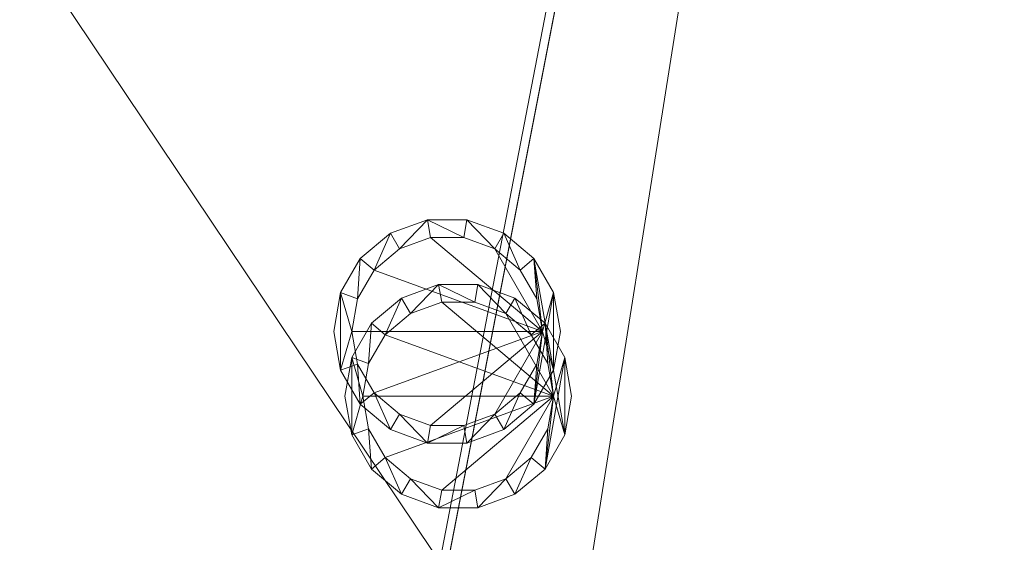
# Model space of a CAD drawing. Header units: millimetres. Extents: x 5566 to 34320, y 298 to 15638.
# Tile 316 of 656: x 13663 to 14489, y 11381 to 11819. Entities that reach past the tile are written whole.
import ezdxf

# ---------------------------------------------------------------- set-up
doc = ezdxf.new("R2010")
doc.units = ezdxf.units.MM
doc.header["$MEASUREMENT"] = 0
for name, color, linetype in [('New_A - Lighting.3D', 7, 'Continuous'), ('New_A - Slabs.3D', 7, 'Continuous'), ('New_A - Soffits.3D', 7, 'Continuous')]:
    doc.layers.add(name, color=color, linetype=linetype)
doc.layers.add('New_A - Lighting.3D_Pen_No__77', color=7, linetype='Continuous', lineweight=25, true_color=0xffcc66)

# ---------------------------------------------------------------- blocks, each defined once
blk = doc.blocks.new('Slab_F88997A8-3703-4895-AA88-2743A1B7FDF9', base_point=(5758.12, 9954.45))
at = {"layer": 'New_A - Soffits.3D', "lineweight": 0}
mesh = blk.add_polyface(dxfattribs=at)
corners = [(7224.97, 9954.45, 3250.4), (5758.12, 9954.45, 3250.4), (5758.12, 9954.45, 2565.4), (7224.97, 9954.45, 2565.4), (10330.12, 15440.85, 3250.4), (5758.12, 15440.85, 3250.4), (7224.97, 3642.55, 3250.4), (8901.37, 3642.55, 3250.4), (8901.37, 3096.45, 3250.4), (12419.27, 3096.45, 3250.4), (12419.27, 492.95, 3250.4), (25538.37, 492.95, 3250.4), (25538.37, 3687, 3250.4), (22960.27, 3687, 3250.4), (22960.27, 8786.05, 3250.4), (18324.77, 8786.05, 3250.4), (18324.77, 10272.76, 3250.4), (18350.17, 10272.76, 3250.4), (18350.17, 11935.65, 3250.4), (18273.97, 11935.65, 3250.4), (18273.97, 14755.05, 3250.4), (14679.87, 14755.05, 3250.4), (14679.87, 14805.85, 3250.4), (10330.12, 14805.85, 3250.4), (18467.22, 708.85, 3250.4), (16357.34, 708.85, 3250.4), (16357.34, 4043.19, 3250.4), (17346.29, 4043.19, 3250.4), (17346.29, 3566.35, 3250.4), (18467.15, 3566.35, 3250.4), (5758.12, 15440.85, 2565.4), (7224.97, 3642.55, 2565.4), (10330.12, 15440.85, 2565.4), (10330.12, 14805.85, 2565.4), (14679.87, 14805.85, 2565.4), (14679.87, 14755.05, 2565.4), (18273.97, 14755.05, 2565.4), (18273.97, 11935.65, 2565.4), (18350.17, 11935.65, 2565.4), (18350.17, 10272.76, 2565.4), (18324.77, 10272.76, 2565.4), (18324.77, 8786.05, 2565.4), (22960.27, 8786.05, 2565.4), (22960.27, 3687, 2565.4), (25538.37, 3687, 2565.4), (25538.37, 492.95, 2565.4), (12419.27, 492.95, 2565.4), (12419.27, 3096.45, 2565.4), (8901.37, 3096.45, 2565.4), (8901.37, 3642.55, 2565.4), (17346.29, 3566.35, 2565.4), (17346.29, 4043.19, 2565.4), (16357.34, 4043.19, 2565.4), (16357.34, 708.85, 2565.4), (18467.22, 708.85, 2565.4), (18467.15, 3566.35, 2565.4)]
mesh.append_faces([[corners[k] for k in face] for face in [(0, 1, 2, 3), (1, 5, 30, 2), (6, 0, 3, 31), (5, 4, 32, 30), (7, 6, 31, 49), (8, 7, 49, 48), (9, 8, 48, 47), (10, 9, 47, 46), (11, 10, 46, 45), (12, 11, 45, 44), (13, 12, 44, 43), (14, 13, 43, 42), (15, 14, 42, 41), (16, 15, 41, 40), (17, 16, 40, 39), (18, 17, 39, 38), (19, 18, 38, 37), (20, 19, 37, 36), (21, 20, 36, 35), (22, 21, 35, 34), (23, 22, 34, 33), (4, 23, 33, 32), (25, 24, 54, 53), (26, 25, 53, 52), (27, 26, 52, 51), (28, 27, 51, 50), (29, 28, 50, 55), (24, 29, 55, 54)]], dxfattribs={"color": 254})
mesh.append_faces([[corners[k] for k in face] for face in [(18, 16, 17), (45, 43, 44)]], dxfattribs={"vtx0": -1, "color": 254})
mesh.append_faces([[corners[k] for k in face] for face in [(11, 24, 10), (38, 40, 37)]], dxfattribs={"vtx0": -1, "vtx1": -1, "color": 254})
mesh.append_faces([[corners[k] for k in face] for face in [(4, 0, 7), (25, 21, 10), (15, 19, 28), (11, 13, 24), (49, 3, 32), (46, 35, 53), (50, 37, 41), (45, 54, 43)]], dxfattribs={"vtx0": -1, "vtx1": -1, "vtx2": -1, "color": 254})
mesh.append_faces([[corners[k] for k in face] for face in [(23, 7, 8), (23, 8, 9), (21, 9, 10), (21, 26, 27), (19, 27, 28), (15, 28, 29), (13, 29, 24), (3, 30, 32), (49, 32, 33), (47, 33, 34), (47, 34, 35), (51, 35, 36), (51, 36, 37), (46, 53, 54), (55, 41, 42), (54, 42, 43)]], dxfattribs={"vtx0": -1, "vtx2": -1, "color": 254})
mesh.append_faces([[corners[k] for k in face] for face in [(12, 13, 11), (39, 40, 38)]], dxfattribs={"vtx1": -1, "color": 254})
mesh.append_faces([[corners[k] for k in face] for face in [(4, 5, 0), (23, 4, 7), (22, 23, 9), (21, 22, 9), (25, 26, 21), (20, 21, 27), (19, 20, 27), (15, 16, 19), (18, 19, 16), (24, 25, 10), (14, 15, 29), (13, 14, 29), (48, 49, 33), (47, 48, 33), (46, 47, 35), (52, 53, 35), (51, 52, 35), (50, 51, 37), (40, 41, 37), (55, 50, 41), (54, 55, 42), (45, 46, 54)]], dxfattribs={"vtx1": -1, "vtx2": -1, "color": 254})
mesh.append_faces([[corners[k] for k in face] for face in [(5, 1, 0), (0, 6, 7), (3, 2, 30), (49, 31, 3)]], dxfattribs={"vtx2": -1, "color": 254})
blk = doc.blocks.new('Slab_37BCEA3F-6036-4764-93A5-9224337F71E8', base_point=(5916.43, 15048.04))
at = {"layer": 'New_A - Slabs.3D', "lineweight": 0}
mesh = blk.add_polyface(dxfattribs=at)
corners = [(5916.43, 10157.64), (5916.43, 15048.04), (5916.43, 15048.04, -150), (5916.43, 10157.64, -150), (9975.59, 14387.85), (9976.56, 15048.04), (7377.02, 10157.64), (7376.95, 3737.93), (8902.44, 3737.92), (8902.44, 3096.45), (12502.66, 3096.45), (12502.66, 677.85), (16357.34, 677.1), (16357.32, 492.94), (18467.23, 492.94), (18467.23, 683.44), (22812.25, 682.84), (22812.25, 8523.08), (17906.72, 8523.08), (17906.72, 9408.34), (12153.62, 9408.34), (12151.65, 10818), (14831.44, 10818.04), (14831.44, 14387.85), (9976.56, 15048.04, -150), (7377.02, 10157.64, -150), (9975.59, 14387.85, -150), (14831.44, 14387.85, -150), (14831.44, 10818.04, -150), (12151.65, 10818, -150), (12153.62, 9408.34, -150), (17906.72, 9408.34, -150), (17906.72, 8523.08, -150), (22812.25, 8523.08, -150), (22812.25, 682.84, -150), (18467.23, 683.44, -150), (18467.23, 492.94, -150), (16357.32, 492.94, -150), (16357.34, 677.1, -150), (12502.66, 677.85, -150), (12502.66, 3096.45, -150), (8902.44, 3096.45, -150), (8902.44, 3737.92, -150), (7376.95, 3737.93, -150)]
mesh.append_faces([[corners[k] for k in face] for face in [(0, 1, 2, 3), (1, 5, 24, 2), (6, 0, 3, 25), (5, 4, 26, 24), (7, 6, 25, 43), (8, 7, 43, 42), (9, 8, 42, 41), (10, 9, 41, 40), (11, 10, 40, 39), (12, 11, 39, 38), (13, 12, 38, 37), (14, 13, 37, 36), (15, 14, 36, 35), (16, 15, 35, 34), (17, 16, 34, 33), (18, 17, 33, 32), (19, 18, 32, 31), (20, 19, 31, 30), (21, 20, 30, 29), (22, 21, 29, 28), (23, 22, 28, 27), (4, 23, 27, 26)]], dxfattribs={"color": 254})
mesh.append_faces([[corners[k] for k in face] for face in [(23, 21, 22), (17, 15, 16)]], dxfattribs={"vtx0": -1, "color": 254})
mesh.append_faces([[corners[k] for k in face] for face in [(27, 29, 26), (33, 35, 32)]], dxfattribs={"vtx0": -1, "vtx1": -1, "color": 254})
mesh.append_faces([[corners[k] for k in face] for face in [(6, 8, 4), (1, 6, 4), (21, 4, 9), (20, 10, 12), (26, 42, 25), (26, 25, 2), (41, 26, 29), (38, 40, 30)]], dxfattribs={"vtx0": -1, "vtx1": -1, "vtx2": -1, "color": 254})
mesh.append_faces([[corners[k] for k in face] for face in [(4, 8, 9), (20, 9, 10), (18, 12, 13), (18, 13, 14), (18, 14, 15), (41, 29, 30), (38, 30, 31), (38, 31, 32)]], dxfattribs={"vtx0": -1, "vtx2": -1, "color": 254})
mesh.append_faces([[corners[k] for k in face] for face in [(5, 1, 4), (24, 26, 2), (28, 29, 27), (34, 35, 33)]], dxfattribs={"vtx1": -1, "color": 254})
mesh.append_faces([[corners[k] for k in face] for face in [(20, 21, 9), (23, 4, 21), (19, 20, 12), (18, 19, 12), (17, 18, 15), (41, 42, 26), (40, 41, 30), (37, 38, 32), (36, 37, 32), (35, 36, 32)]], dxfattribs={"vtx1": -1, "vtx2": -1, "color": 254})
mesh.append_faces([[corners[k] for k in face] for face in [(1, 0, 6), (6, 7, 8), (10, 11, 12), (25, 3, 2), (42, 43, 25), (38, 39, 40)]], dxfattribs={"vtx2": -1, "color": 254})
blk = doc.blocks.new('Slab_978C4DDF-C96B-4352-B926-5C765BA81CAE', base_point=(10331.19, 12773.81))
at = {"layer": 'New_A - Soffits.3D', "lineweight": 0}
mesh = blk.add_polyface(dxfattribs=at)
corners = [(10331.19, 11705.1, 6440), (10331.19, 11705.1, 6290), (11956.79, 11705.1, 6290), (11956.79, 11705.1, 6440), (10331.19, 14805.84, 6440), (10331.19, 14805.84, 6290), (14680.94, 14805.84, 6290), (14680.94, 10373.53, 6290), (13537.94, 10373.53, 6290), (13537.94, 12076.1, 6290), (12356.84, 12076.1, 6290), (11972.73, 11692.01, 6290), (11972.73, 11692.01, 6440), (12356.84, 12076.1, 6440), (13537.94, 12076.1, 6440), (13537.94, 10373.53, 6440), (14680.94, 10373.53, 6440), (14680.94, 14805.84, 6440)]
mesh.append_faces([[corners[k] for k in face] for face in [(0, 1, 2, 3), (4, 5, 1, 0), (3, 2, 11, 12), (17, 6, 5, 4), (16, 7, 6, 17), (15, 8, 7, 16), (14, 9, 8, 15), (13, 10, 9, 14), (12, 11, 10, 13)]], dxfattribs={"color": 254})
mesh.append_faces([[corners[k] for k in face] for face in [(16, 14, 15)]], dxfattribs={"vtx0": -1, "color": 254})
mesh.append_faces([[corners[k] for k in face] for face in [(7, 9, 6), (6, 9, 5), (17, 14, 16)]], dxfattribs={"vtx0": -1, "vtx1": -1, "color": 254})
mesh.append_faces([[corners[k] for k in face] for face in [(4, 3, 12), (4, 12, 13), (4, 13, 14)]], dxfattribs={"vtx0": -1, "vtx2": -1, "color": 254})
mesh.append_faces([[corners[k] for k in face] for face in [(11, 2, 5), (10, 11, 5), (9, 10, 5), (17, 4, 14)]], dxfattribs={"vtx1": -1, "vtx2": -1, "color": 254})
mesh.append_faces([[corners[k] for k in face] for face in [(2, 1, 5), (7, 8, 9), (4, 0, 3)]], dxfattribs={"vtx2": -1, "color": 254})
blk = doc.blocks.new('Lamp_CF5C03AD-5254-4602-8D56-484FD5718715')
at = {"layer": 'New_A - Lighting.3D', "lineweight": 0}
mesh = blk.add_polyface(dxfattribs=at)
corners = [(14116.77, 11557.85, 2550.4), (14111.04, 11590.34, 2550.4), (14111.04, 11590.34, 2565.4), (14116.77, 11557.85, 2565.4), (14094.55, 11618.91, 2550.4), (14094.55, 11618.91, 2565.4), (14069.27, 11640.12, 2550.4), (14069.27, 11640.12, 2565.4), (14038.27, 11651.41, 2550.4), (14038.27, 11651.41, 2565.4), (14005.28, 11651.41, 2550.4), (14005.28, 11651.41, 2565.4), (13974.27, 11640.12, 2550.4), (13974.27, 11640.12, 2565.4), (13949, 11618.91, 2550.4), (13949, 11618.91, 2565.4), (13932.5, 11590.34, 2550.4), (13932.5, 11590.34, 2565.4), (13926.77, 11557.85, 2550.4), (13926.77, 11557.85, 2565.4), (13932.5, 11525.36, 2550.4), (13932.5, 11525.36, 2565.4), (13949, 11496.78, 2550.4), (13949, 11496.78, 2565.4), (13974.27, 11475.58, 2550.4), (13974.27, 11475.58, 2565.4), (14005.28, 11464.29, 2550.4), (14005.28, 11464.29, 2565.4), (14038.27, 11464.29, 2550.4), (14038.27, 11464.29, 2565.4), (14069.27, 11475.58, 2550.4), (14069.27, 11475.58, 2565.4), (14094.55, 11496.78, 2550.4), (14094.55, 11496.78, 2565.4), (14111.04, 11525.36, 2550.4), (14111.04, 11525.36, 2565.4), (14101.77, 11557.85, 2550.4), (14096.95, 11530.49, 2550.4), (14096.95, 11530.49, 2565.4), (14101.77, 11557.85, 2565.4), (14083.06, 11506.43, 2550.4), (14083.06, 11506.43, 2565.4), (14061.77, 11488.57, 2550.4), (14061.77, 11488.57, 2565.4), (14035.66, 11479.07, 2550.4), (14035.66, 11479.07, 2565.4), (14007.88, 11479.07, 2550.4), (14007.88, 11479.07, 2565.4), (13981.77, 11488.57, 2550.4), (13981.77, 11488.57, 2565.4), (13960.49, 11506.43, 2550.4), (13960.49, 11506.43, 2565.4), (13946.6, 11530.49, 2550.4), (13946.6, 11530.49, 2565.4), (13941.77, 11557.85, 2550.4), (13941.77, 11557.85, 2565.4), (13946.6, 11585.21, 2550.4), (13946.6, 11585.21, 2565.4), (13960.49, 11609.27, 2550.4), (13960.49, 11609.27, 2565.4), (13981.77, 11627.13, 2550.4), (13981.77, 11627.13, 2565.4), (14007.88, 11636.63, 2550.4), (14007.88, 11636.63, 2565.4), (14035.66, 11636.63, 2550.4), (14035.66, 11636.63, 2565.4), (14061.77, 11627.13, 2550.4), (14061.77, 11627.13, 2565.4), (14083.06, 11609.27, 2550.4), (14083.06, 11609.27, 2565.4), (14096.95, 11585.21, 2550.4), (14096.95, 11585.21, 2565.4)]
mesh.append_faces([[corners[k] for k in face] for face in [(0, 1, 2, 3), (1, 4, 5, 2), (4, 6, 7, 5), (6, 8, 9, 7), (8, 10, 11, 9), (10, 12, 13, 11), (12, 14, 15, 13), (14, 16, 17, 15), (16, 18, 19, 17), (18, 20, 21, 19), (20, 22, 23, 21), (22, 24, 25, 23), (24, 26, 27, 25), (26, 28, 29, 27), (28, 30, 31, 29), (30, 32, 33, 31), (32, 34, 35, 33), (34, 0, 3, 35), (36, 37, 38, 39), (37, 40, 41, 38), (40, 42, 43, 41), (42, 44, 45, 43), (44, 46, 47, 45), (46, 48, 49, 47), (48, 50, 51, 49), (50, 52, 53, 51), (52, 54, 55, 53), (54, 56, 57, 55), (56, 58, 59, 57), (58, 60, 61, 59), (60, 62, 63, 61), (62, 64, 65, 63), (64, 66, 67, 65), (66, 68, 69, 67), (68, 70, 71, 69), (70, 36, 39, 71)]], dxfattribs={"color": 9})
mesh.append_faces([[corners[k] for k in face] for face in [(20, 16, 54), (34, 36, 4), (17, 21, 55), (2, 39, 33)]], dxfattribs={"vtx0": -1, "vtx1": -1, "vtx2": -1, "color": 9})
mesh.append_faces([[corners[k] for k in face] for face in [(20, 54, 52), (56, 16, 14), (22, 52, 50), (58, 14, 12), (24, 50, 48), (60, 12, 10), (26, 48, 46), (26, 46, 44), (64, 10, 8), (28, 44, 42), (66, 8, 6), (30, 42, 40), (68, 6, 4), (32, 40, 37), (32, 37, 36), (34, 4, 1), (17, 55, 57), (53, 21, 23), (15, 57, 59), (51, 23, 25), (13, 59, 61), (49, 25, 27), (11, 61, 63), (11, 63, 65), (45, 27, 29), (9, 65, 67), (43, 29, 31), (7, 67, 69), (41, 31, 33), (5, 69, 71), (5, 71, 39), (2, 33, 35)]], dxfattribs={"vtx0": -1, "vtx2": -1, "color": 9})
mesh.append_faces([[corners[k] for k in face] for face in [(0, 34, 1), (3, 2, 35)]], dxfattribs={"vtx1": -1, "color": 9})
mesh.append_faces([[corners[k] for k in face] for face in [(56, 54, 16), (22, 20, 52), (58, 56, 14), (24, 22, 50), (60, 58, 12), (26, 24, 48), (62, 60, 10), (64, 62, 10), (28, 26, 44), (66, 64, 8), (30, 28, 42), (68, 66, 6), (32, 30, 40), (70, 68, 4), (36, 70, 4), (34, 32, 36), (53, 55, 21), (15, 17, 57), (51, 53, 23), (13, 15, 59), (49, 51, 25), (11, 13, 61), (47, 49, 27), (45, 47, 27), (9, 11, 65), (43, 45, 29), (7, 9, 67), (41, 43, 31), (5, 7, 69), (38, 41, 33), (39, 38, 33), (2, 5, 39)]], dxfattribs={"vtx1": -1, "vtx2": -1, "color": 9})
mesh.append_faces([[corners[k] for k in face] for face in [(20, 18, 16), (17, 19, 21)]], dxfattribs={"vtx2": -1, "color": 9})
mesh = blk.add_polyface(dxfattribs=at)
corners = [(14101.77, 11557.85, 2552), (14096.95, 11530.49, 2552), (14083.06, 11506.43, 2552), (14061.77, 11488.57, 2552), (14035.66, 11479.07, 2552), (14007.88, 11479.07, 2552), (13981.77, 11488.57, 2552), (13960.49, 11506.43, 2552), (13946.6, 11530.49, 2552), (13941.77, 11557.85, 2552), (13946.6, 11585.21, 2552), (13960.49, 11609.27, 2552), (13981.77, 11627.13, 2552), (14007.88, 11636.63, 2552), (14035.66, 11636.63, 2552), (14061.77, 11627.13, 2552), (14083.06, 11609.27, 2552), (14096.95, 11585.21, 2552)]
mesh.append_faces([[corners[k] for k in face] for face in [(0, 15, 16, 17)]], dxfattribs={"vtx0": -1, "color": 7})
mesh.append_faces([[corners[k] for k in face] for face in [(0, 3, 4, 5), (0, 5, 6, 7), (0, 7, 8, 9), (0, 9, 10, 11), (0, 11, 12, 13), (0, 13, 14, 15)]], dxfattribs={"vtx0": -1, "vtx3": -1, "color": 7})
mesh.append_faces([[corners[k] for k in face] for face in [(0, 1, 2, 3)]], dxfattribs={"vtx3": -1, "color": 7})
blk = doc.blocks.new('Lamp_578BCFB5-317A-480B-AB66-A8B16B095382')
at = {"layer": 'New_A - Lighting.3D', "lineweight": 0}
mesh = blk.add_polyface(dxfattribs=at)
corners = [(14126.11, 11503.57, 6275), (14120.38, 11536.06, 6275), (14120.38, 11536.06, 6290), (14126.11, 11503.57, 6290), (14103.88, 11564.63, 6275), (14103.88, 11564.63, 6290), (14078.61, 11585.84, 6275), (14078.61, 11585.84, 6290), (14047.61, 11597.12, 6275), (14047.61, 11597.12, 6290), (14014.61, 11597.12, 6275), (14014.61, 11597.12, 6290), (13983.61, 11585.84, 6275), (13983.61, 11585.84, 6290), (13958.34, 11564.63, 6275), (13958.34, 11564.63, 6290), (13941.84, 11536.06, 6275), (13941.84, 11536.06, 6290), (13936.11, 11503.57, 6275), (13936.11, 11503.57, 6290), (13941.84, 11471.07, 6275), (13941.84, 11471.07, 6290), (13958.34, 11442.5, 6275), (13958.34, 11442.5, 6290), (13983.61, 11421.29, 6275), (13983.61, 11421.29, 6290), (14014.61, 11410.01, 6275), (14014.61, 11410.01, 6290), (14047.61, 11410.01, 6275), (14047.61, 11410.01, 6290), (14078.61, 11421.29, 6275), (14078.61, 11421.29, 6290), (14103.88, 11442.5, 6275), (14103.88, 11442.5, 6290), (14120.38, 11471.07, 6275), (14120.38, 11471.07, 6290), (14111.11, 11503.57, 6275), (14106.29, 11476.2, 6275), (14106.29, 11476.2, 6290), (14111.11, 11503.57, 6290), (14092.39, 11452.14, 6275), (14092.39, 11452.14, 6290), (14071.11, 11434.28, 6275), (14071.11, 11434.28, 6290), (14045, 11424.78, 6275), (14045, 11424.78, 6290), (14017.22, 11424.78, 6275), (14017.22, 11424.78, 6290), (13991.11, 11434.28, 6275), (13991.11, 11434.28, 6290), (13969.83, 11452.14, 6275), (13969.83, 11452.14, 6290), (13955.93, 11476.2, 6275), (13955.93, 11476.2, 6290), (13951.11, 11503.57, 6275), (13951.11, 11503.57, 6290), (13955.93, 11530.93, 6275), (13955.93, 11530.93, 6290), (13969.83, 11554.99, 6275), (13969.83, 11554.99, 6290), (13991.11, 11572.85, 6275), (13991.11, 11572.85, 6290), (14017.22, 11582.35, 6275), (14017.22, 11582.35, 6290), (14045, 11582.35, 6275), (14045, 11582.35, 6290), (14071.11, 11572.85, 6275), (14071.11, 11572.85, 6290), (14092.39, 11554.99, 6275), (14092.39, 11554.99, 6290), (14106.29, 11530.93, 6275), (14106.29, 11530.93, 6290)]
mesh.append_faces([[corners[k] for k in face] for face in [(0, 1, 2, 3), (1, 4, 5, 2), (4, 6, 7, 5), (6, 8, 9, 7), (8, 10, 11, 9), (10, 12, 13, 11), (12, 14, 15, 13), (14, 16, 17, 15), (16, 18, 19, 17), (18, 20, 21, 19), (20, 22, 23, 21), (22, 24, 25, 23), (24, 26, 27, 25), (26, 28, 29, 27), (28, 30, 31, 29), (30, 32, 33, 31), (32, 34, 35, 33), (34, 0, 3, 35), (36, 37, 38, 39), (37, 40, 41, 38), (40, 42, 43, 41), (42, 44, 45, 43), (44, 46, 47, 45), (46, 48, 49, 47), (48, 50, 51, 49), (50, 52, 53, 51), (52, 54, 55, 53), (54, 56, 57, 55), (56, 58, 59, 57), (58, 60, 61, 59), (60, 62, 63, 61), (62, 64, 65, 63), (64, 66, 67, 65), (66, 68, 69, 67), (68, 70, 71, 69), (70, 36, 39, 71)]], dxfattribs={"color": 9})
mesh.append_faces([[corners[k] for k in face] for face in [(20, 16, 54), (34, 36, 4), (17, 21, 55), (2, 39, 33)]], dxfattribs={"vtx0": -1, "vtx1": -1, "vtx2": -1, "color": 9})
mesh.append_faces([[corners[k] for k in face] for face in [(20, 54, 52), (56, 16, 14), (22, 52, 50), (58, 14, 12), (24, 50, 48), (60, 12, 10), (26, 48, 46), (26, 46, 44), (64, 10, 8), (28, 44, 42), (66, 8, 6), (30, 42, 40), (68, 6, 4), (32, 40, 37), (32, 37, 36), (34, 4, 1), (17, 55, 57), (53, 21, 23), (15, 57, 59), (51, 23, 25), (13, 59, 61), (49, 25, 27), (11, 61, 63), (11, 63, 65), (45, 27, 29), (9, 65, 67), (43, 29, 31), (7, 67, 69), (41, 31, 33), (5, 69, 71), (5, 71, 39), (2, 33, 35)]], dxfattribs={"vtx0": -1, "vtx2": -1, "color": 9})
mesh.append_faces([[corners[k] for k in face] for face in [(0, 34, 1), (3, 2, 35)]], dxfattribs={"vtx1": -1, "color": 9})
mesh.append_faces([[corners[k] for k in face] for face in [(56, 54, 16), (22, 20, 52), (58, 56, 14), (24, 22, 50), (60, 58, 12), (26, 24, 48), (62, 60, 10), (64, 62, 10), (28, 26, 44), (66, 64, 8), (30, 28, 42), (68, 66, 6), (32, 30, 40), (70, 68, 4), (36, 70, 4), (34, 32, 36), (53, 55, 21), (15, 17, 57), (51, 53, 23), (13, 15, 59), (49, 51, 25), (11, 13, 61), (47, 49, 27), (45, 47, 27), (9, 11, 65), (43, 45, 29), (7, 9, 67), (41, 43, 31), (5, 7, 69), (38, 41, 33), (39, 38, 33), (2, 5, 39)]], dxfattribs={"vtx1": -1, "vtx2": -1, "color": 9})
mesh.append_faces([[corners[k] for k in face] for face in [(20, 18, 16), (17, 19, 21)]], dxfattribs={"vtx2": -1, "color": 9})
mesh = blk.add_polyface(dxfattribs=at)
corners = [(14111.11, 11503.57, 6276.6), (14106.29, 11476.2, 6276.6), (14092.39, 11452.14, 6276.6), (14071.11, 11434.28, 6276.6), (14045, 11424.78, 6276.6), (14017.22, 11424.78, 6276.6), (13991.11, 11434.28, 6276.6), (13969.83, 11452.14, 6276.6), (13955.93, 11476.2, 6276.6), (13951.11, 11503.57, 6276.6), (13955.93, 11530.93, 6276.6), (13969.83, 11554.99, 6276.6), (13991.11, 11572.85, 6276.6), (14017.22, 11582.35, 6276.6), (14045, 11582.35, 6276.6), (14071.11, 11572.85, 6276.6), (14092.39, 11554.99, 6276.6), (14106.29, 11530.93, 6276.6)]
mesh.append_faces([[corners[k] for k in face] for face in [(0, 15, 16, 17)]], dxfattribs={"vtx0": -1, "color": 7})
mesh.append_faces([[corners[k] for k in face] for face in [(0, 3, 4, 5), (0, 5, 6, 7), (0, 7, 8, 9), (0, 9, 10, 11), (0, 11, 12, 13), (0, 13, 14, 15)]], dxfattribs={"vtx0": -1, "vtx3": -1, "color": 7})
mesh.append_faces([[corners[k] for k in face] for face in [(0, 1, 2, 3)]], dxfattribs={"vtx3": -1, "color": 7})

msp = doc.modelspace()

# ---------------------------------------------------------------- block references
at = {"layer": 'New_A - Lighting.3D_Pen_No__77', "color": 31, "linetype": 'Continuous', "lineweight": 25, "true_color": 0xffcc66}
for name in ['Lamp_CF5C03AD-5254-4602-8D56-484FD5718715', 'Lamp_578BCFB5-317A-480B-AB66-A8B16B095382']:
    msp.add_blockref(name, (0, 0), dxfattribs=at)
at = {"layer": 'New_A - Slabs.3D', "color": 251, "linetype": 'Continuous', "lineweight": 18, "true_color": 0x4a4a4a}
msp.add_blockref('Slab_37BCEA3F-6036-4764-93A5-9224337F71E8', (5916.43, 15048.04), dxfattribs=at)
at = {"layer": 'New_A - Soffits.3D', "color": 251, "linetype": 'Continuous', "lineweight": 18, "true_color": 0x4a4a4a}
for name, p in [('Slab_F88997A8-3703-4895-AA88-2743A1B7FDF9', (5758.12, 9954.45)), ('Slab_978C4DDF-C96B-4352-B926-5C765BA81CAE', (10331.19, 12773.81))]:
    msp.add_blockref(name, p, dxfattribs=at)

doc.saveas('drawing.dxf')
